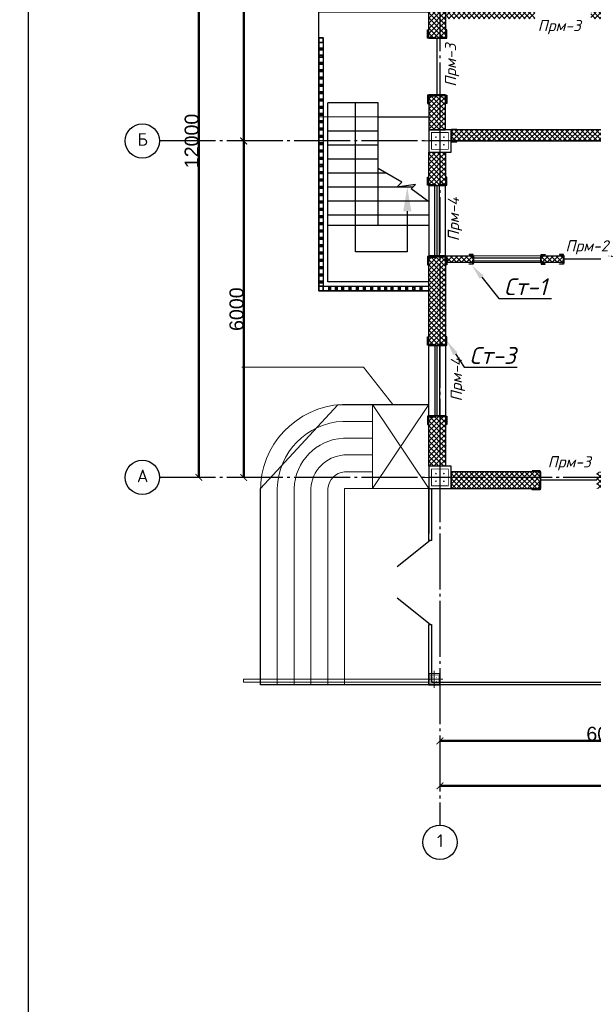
# Model space of a CAD drawing. Header units: millimetres. Extents: x -33345 to 4712671, y -3392 to 121473.
# Tile 259 of 656: x 1408564 to 1418794, y 59589 to 77148. Entities that reach past the tile are written whole.
import ezdxf
from ezdxf import colors
from ezdxf.entities.mleader import LeaderData, LeaderLine
from ezdxf.math import Vec2, Vec3

# ---------------------------------------------------------------- set-up
doc = ezdxf.new("R2010")
doc.units = ezdxf.units.MM
doc.linetypes.add('CENTER2', pattern=[28.575, 19.05, -3.175, 3.175, -3.175])
doc.linetypes.add('ГОСТ 2.303 5', pattern=[24, 20, -1.5, 1, -1.5])
for name, color, linetype, lineweight in [('0.25', 7, 'Continuous', 25), ('5   0.30', 1, 'Continuous', 30), ('Kalonna', 7, 'Continuous', 35), ('размер 0.09', 175, 'Continuous', 9)]:
    doc.layers.add(name, color=color, linetype=linetype, lineweight=lineweight)
for name, color, linetype in [('00-Axes', 1, 'CENTER2'), ('HA', 9, 'Continuous'), ('KIK-0-HSL-HTC', 7, 'Continuous')]:
    doc.layers.add(name, color=color, linetype=linetype)
doc.styles.add('ISO', font='isocpeui.ttf')
doc.styles.add('ISOCPEUR', font='isocpeui.ttf', dxfattribs={"height": 300})
doc.styles.add('ISOCPEUR_1.00', font='isocpeui.ttf')
doc.styles.get("Standard").update_dxf_attribs({"font": 'arial.ttf'})
doc.styles.add('ГОСТ 250', font='isocpeui.ttf', dxfattribs={"height": 250})
doc.dimstyles.new('ISO-25$0', dxfattribs={"dimtxt": 300, "dimasz": 200, "dimexe": 100, "dimexo": 300, "dimgap": 50, "dimtad": 1, "dimdec": 0, "dimtxsty": 'Standard', "dimblk": 'OBLIQUE', "dimcen": 250, "dimadec": 0, "dimazin": 0, "dimtfac": 1, "dimtdec": 0, "dimtmove": 0, "dimatfit": 3, "dimldrblk": 'OBLIQUE', "dimfxl": 1.25, "dimarcsym": 0})
pattern_1 = [(45, (-51557.93, -1455798.857), (-44.9012806, 44.9012806), []), (135, (-51557.93, -1455798.857), (-44.9012806, -44.9012806), [])]

# ---------------------------------------------------------------- blocks, each defined once
blk = doc.blocks.new('*U282')
at = {"layer": '0.25', "color": 7, "linetype": 'Continuous', "lineweight": 30, "ltscale": 100}
blk.add_lwpolyline([(-70619, 500), (-500, 500), (-500, 41500), (-70619, 41500), (-70619, 500)], dxfattribs=at)
blk = doc.blocks.new('column')
at = {"lineweight": 0}
for points in [[(-68, 56, -1), (-68, 86, -1)], [(68, 56, 1), (68, 86, 1)], [(-68, -56, 1), (-68, -86, 1)], [(68, -56, -1), (68, -86, -1)]]:
    blk.add_hatch(color=0, dxfattribs=at).paths.add_polyline_path(points)
at = {"color": 0, "lineweight": 0}
for p, q in [((0, 300), (0, -300)), ((300, 0), (-300, 0))]:
    blk.add_line(p, q, dxfattribs=at)
at = {"lineweight": 30}
blk.add_lwpolyline([(-200, 200), (200, 200), (200, -200), (-200, -200)], close=True, dxfattribs=at)
at = {"color": 0, "lineweight": 0, "const_width": 15}
blk.add_lwpolyline([(150, -150), (150, 150), (-150, 150), (-150, -150)], close=True, dxfattribs=at)
blk = doc.blocks.new('_ArchTick')
at = {"color": 0, "linetype": 'ByBlock', "const_width": 0.15}
blk.add_lwpolyline([(-0.5, -0.5), (0.5, 0.5)], dxfattribs=at)
blk = doc.blocks.new('*D36')
at = {"color": 0, "lineweight": -2, "transparency": 16777216}
for p, q in [((-15089, -1402), (-15089, -1401)), ((-15089, -1402), (-9089, -1402)), ((-9089, -1402), (-9089, -1401))]:
    blk.add_line(p, q, dxfattribs=at)
at = {"layer": 'Defpoints', "color": 0, "lineweight": 0, "transparency": 16777216}
for p in [(-15089, -1402), (-9089, -1402), (-9089, -1402)]:
    blk.add_point(p, dxfattribs=at)
at = {"color": 0, "lineweight": -2, "transparency": 16777216, "xscale": 120, "yscale": 120, "zscale": 120, "rotation": 180}
blk.add_blockref('_ArchTick', (-15089, -1402), dxfattribs=at)
at = {"color": 0, "lineweight": -2, "transparency": 16777216, "xscale": 120, "yscale": 120, "zscale": 120}
blk.add_blockref('_ArchTick', (-9089, -1402), dxfattribs=at)
at = {"color": 0, "lineweight": 0, "transparency": 16777216, "insert": (-12089, -1277), "char_height": 250, "attachment_point": 5}
blk.add_mtext('6000', dxfattribs=at)
blk = doc.blocks.new('_Oblique')
at = {"color": 0, "linetype": 'ByBlock', "lineweight": -2}
blk.add_line((-0.5, -0.5), (0.5, 0.5), dxfattribs=at)
blk = doc.blocks.new('*D33')
at = {"color": 0, "lineweight": -2, "transparency": 16777216}
for p, q in [((-15089, -2202), (-15089, -2201)), ((44311, -2202), (-15089, -2202)), ((44311, -2202), (44311, -2201))]:
    blk.add_line(p, q, dxfattribs=at)
at = {"layer": 'Defpoints', "color": 0, "lineweight": 0, "transparency": 16777216}
for p in [(-15089, -2202), (-15089, -2202), (44311, -2202)]:
    blk.add_point(p, dxfattribs=at)
at = {"color": 0, "lineweight": -2, "transparency": 16777216, "xscale": 120, "yscale": 120, "zscale": 120, "rotation": 180}
blk.add_blockref('_ArchTick', (-15089, -2202), dxfattribs=at)
at = {"color": 0, "lineweight": -2, "transparency": 16777216, "xscale": 120, "yscale": 120, "zscale": 120}
blk.add_blockref('_ArchTick', (44311, -2202), dxfattribs=at)
at = {"color": 0, "lineweight": 0, "transparency": 16777216, "insert": (14611, -2077), "char_height": 250, "attachment_point": 5}
blk.add_mtext('59400', dxfattribs=at)
blk = doc.blocks.new('*D34')
at = {"color": 0, "lineweight": -2, "transparency": 16777216}
for p, q in [((-18589, 9298), (-18588, 9298)), ((-18589, 3298), (-18589, 9298)), ((-18589, 3298), (-18588, 3298))]:
    blk.add_line(p, q, dxfattribs=at)
at = {"layer": 'Defpoints', "color": 0, "lineweight": 0, "transparency": 16777216}
for p in [(-18589, 9298), (-18589, 9298), (-18589, 3298)]:
    blk.add_point(p, dxfattribs=at)
at = {"color": 0, "lineweight": -2, "transparency": 16777216, "xscale": 120, "yscale": 120, "zscale": 120}
for p, rotation in [((-18589, 9298), 90), ((-18589, 3298), 270)]:
    blk.add_blockref('_ArchTick', p, dxfattribs=dict(at, rotation=rotation))
at = {"color": 0, "lineweight": 0, "transparency": 16777216, "insert": (-18715, 6298), "char_height": 250, "attachment_point": 5, "rotation": 90}
blk.add_mtext('6000', dxfattribs=at)
blk = doc.blocks.new('*D28')
at = {"color": 0, "lineweight": -2, "transparency": 16777216}
for p, q in [((-18589, 15298), (-18588, 15298)), ((-18589, 9298), (-18589, 15298)), ((-18589, 9298), (-18588, 9298))]:
    blk.add_line(p, q, dxfattribs=at)
at = {"layer": 'Defpoints', "color": 0, "lineweight": 30, "transparency": 16777216}
for p in [(-18589, 15298), (-18589, 15298), (-18589, 9298)]:
    blk.add_point(p, dxfattribs=at)
at = {"color": 0, "lineweight": -2, "transparency": 16777216, "xscale": 120, "yscale": 120, "zscale": 120}
for p, rotation in [((-18589, 15298), 90), ((-18589, 9298), 270)]:
    blk.add_blockref('_ArchTick', p, dxfattribs=dict(at, rotation=rotation))
at = {"color": 0, "lineweight": 0, "transparency": 16777216, "insert": (-18715, 12298), "char_height": 250, "attachment_point": 5, "rotation": 90}
blk.add_mtext('6000', dxfattribs=at)
blk = doc.blocks.new('*D35')
at = {"color": 0, "lineweight": -2, "transparency": 16777216}
for p, q in [((-19389, 15298), (-19388, 15298)), ((-19389, 15298), (-19389, 3298)), ((-19389, 3298), (-19388, 3298))]:
    blk.add_line(p, q, dxfattribs=at)
at = {"layer": 'Defpoints', "color": 0, "lineweight": 0, "transparency": 16777216}
for p in [(-19389, 15298), (-19389, 3298), (-19389, 3298)]:
    blk.add_point(p, dxfattribs=at)
at = {"color": 0, "lineweight": -2, "transparency": 16777216, "xscale": 120, "yscale": 120, "zscale": 120}
for p, rotation in [((-19389, 15298), 90), ((-19389, 3298), 270)]:
    blk.add_blockref('_ArchTick', p, dxfattribs=dict(at, rotation=rotation))
at = {"color": 0, "lineweight": 0, "transparency": 16777216, "insert": (-19515, 9298), "char_height": 250, "attachment_point": 5, "rotation": 90}
blk.add_mtext('12000', dxfattribs=at)
blk = doc.blocks.new('*U3545')
at = {"color": 0, "linetype": 'ByBlock', "lineweight": -2, "ltscale": 100}
blk.add_lwpolyline([(0, 0), (63, 0), (63, 2.7, 0.414214), (60.7, 5), (12, 5, -0.414214), (5, 12), (5, 60.7, 0.414214), (2.7, 63), (0, 63)], format="xyb", close=True, dxfattribs=at)
blk = doc.blocks.new('A$C0829442C')
at = {"layer": '5   0.30', "lineweight": 30, "ltscale": 200}
blk.add_line((0, 131), (0, 13.5), dxfattribs=at)
at = {"layer": '5   0.30', "lineweight": 30, "ltscale": 200, "xscale": -1, "rotation": 180}
blk.add_blockref('*U3545', (3.9, 146.4), dxfattribs=at)
at = {"layer": '5   0.30', "lineweight": 30, "ltscale": 200}
blk.add_blockref('*U3545', (3.9, 0), dxfattribs=at)
blk = doc.blocks.new('fgfggggffsss')
at = {"layer": '00-Axes', "color": 251, "linetype": 'ГОСТ 2.303 5', "ltscale": 50, "true_color": 0x636466}
for points in [[(-15089.3, 15497.8), (-15089.3, -2902.2)], [(44510.7, 9297.8), (-20089.3, 9297.8)], [(44510.7, 3297.8), (-20089.3, 3297.8)]]:
    blk.add_lwpolyline(points, dxfattribs=at)
at = {"layer": '00-Axes', "color": 219, "linetype": 'ByBlock', "ltscale": 100, "true_color": 0x642165}
for centre in [(-20395.2, 9297.8), (-20395.2, 3297.8), (-15089.3, -3208.2)]:
    blk.add_circle(centre, 306, dxfattribs=at)
at = {"layer": '00-Axes', "color": 219, "linetype": 'ByBlock', "ltscale": 100, "true_color": 0x642165, "char_height": 226.059, "attachment_point": 1, "style": 'ISOCPEUR_1.00'}
for s, insert in [('\\pxqc;{\\fISOCPEUR|b0|i0|c204|p34;Б}', (-20776.4, 9437.6)), ('\\pxqc;{\\fISOCPEUR|b0|i0|c204|p34;А}', (-20776.4, 3437.6)), ('\\pxqc;{\\fISOCPEUR|b0|i0|c204|p34;1}', (-15470.5, -3068.4))]:
    blk.add_mtext_dynamic_manual_height_columns(s, width=772.479, gutter_width=706.4, heights=[0], dxfattribs=dict(at, insert=insert))
at = {"color": 18, "lineweight": 0, "true_color": 0x000000}
for base, p1, p2, picture, middle in [((-19389.3, 3297.8), (-19389.3, 15297.8), (-19389.3, 3297.8), '*D35', (-19514.9, 9297.8)), ((-18589.3, 9297.8), (-18589.3, 3297.8), (-18589.3, 9297.8), '*D34', (-18714.9, 6297.8))]:
    dim = blk.add_linear_dim(base=base, p1=p1, p2=p2, angle=90, dimstyle='ISO-25$0', dxfattribs=at)
    dim.commit()
    dim.dimension.update_dxf_attribs({"geometry": picture, "text_midpoint": middle})
dim = blk.add_linear_dim(base=(-18589.3, 15297.8), p1=(-18589.3, 9297.8), p2=(-18589.3, 15297.8), angle=90, dimstyle='ISO-25$0', override={"dimtmove": 1}, dxfattribs=at)
dim.commit()
dim.dimension.update_dxf_attribs({"geometry": '*D28', "text_midpoint": (-18714.9, 12297.8)})
for base, p1, p2, picture, middle in [((-9089.3, -1402.2), (-15089.3, -1402.2), (-9089.3, -1402.2), '*D36', (-12089.3, -1276.6)), ((-15089.3, -2202.2), (44310.7, -2202.2), (-15089.3, -2202.2), '*D33', (14610.7, -2076.6))]:
    dim = blk.add_linear_dim(base=base, p1=p1, p2=p2, dimstyle='ISO-25$0', dxfattribs=at)
    dim.commit()
    dim.dimension.update_dxf_attribs({"geometry": picture, "text_midpoint": middle})

msp = doc.modelspace()

# ---------------------------------------------------------------- hatches: boundary and pattern name
at = {"layer": 'KIK-0-HSL-HTC', "lineweight": 0}
h = msp.add_hatch(dxfattribs=at)
h.set_pattern_fill('ANSI37', color=154, scale=20)
h.set_pattern_definition(pattern_1)
h.paths.add_polyline_path([(1416258.311, 81184.993), (1417158.311, 81184.993), (1417158.311, 80884.993), (1416258.311, 80884.993)])
h.paths.add_polyline_path([(1418408.311, 81184.993), (1419708.311, 81184.993), (1419708.311, 80884.993), (1418408.311, 80884.993)])
h.paths.add_polyline_path([(1420958.311, 81184.993), (1421858.311, 81184.993), (1421858.311, 80884.993), (1420958.311, 80884.993)])
h.paths.add_polyline_path([(1422258.311, 81184.993), (1423158.311, 81184.993), (1423158.311, 80884.993), (1422258.311, 80884.993)])
h.paths.add_polyline_path([(1424408.311, 81184.993), (1425708.311, 81184.993), (1425708.311, 80884.993), (1424408.311, 80884.993)])
h.paths.add_polyline_path([(1426958.311, 81184.993), (1427858.311, 81184.993), (1427858.311, 80884.993), (1426958.311, 80884.993)])
h.paths.add_polyline_path([(1415858.311, 79884.993), (1416158.311, 79884.993), (1416158.311, 80784.993), (1415858.311, 80784.993)])
h.paths.add_polyline_path([(1416158.311, 78634.993), (1416158.311, 76809.993), (1415858.311, 76809.993), (1415858.311, 78634.993)])
h.paths.add_polyline_path([(1416158.311, 74784.993), (1416158.311, 74184.993), (1415858.311, 74184.993), (1415858.311, 74784.993)])
h.paths.add_polyline_path([(1415858.311, 72934.993), (1416158.311, 72934.993), (1416158.311, 71334.993), (1415858.311, 71334.993)])
h.paths.add_polyline_path([(1415858.311, 70084.993), (1416158.311, 70084.993), (1416158.311, 69184.993), (1415858.311, 69184.993)])
h.paths.add_polyline_path([(1417858.311, 69084.993), (1416258.311, 69084.993), (1416258.311, 68784.993), (1417858.311, 68784.993)])
h.paths.add_polyline_path([(1419558.311, 69084.993), (1418858.311, 69084.993), (1418858.311, 68784.993), (1419558.311, 68784.993)])
h.paths.add_polyline_path([(1421258.311, 69084.993), (1420558.311, 69084.993), (1420558.311, 68784.993), (1421258.311, 68784.993)])
h.paths.add_polyline_path([(1423408.198, 69084.993), (1422258.311, 69084.993), (1422258.311, 68784.993), (1423408.198, 68784.993)])
h.paths.add_polyline_path([(1425583.311, 68784.993), (1424008.198, 68784.993), (1424008.198, 69084.993), (1425583.311, 69084.993)])
h.paths.add_polyline_path([(1427858.311, 68784.993), (1427083.311, 68784.993), (1427083.311, 69084.993), (1427858.311, 69084.993)])
h.paths.add_polyline_path([(1431158.311, 69084.993), (1430108.311, 69084.993), (1430108.311, 68784.993), (1431158.311, 68784.993)])
h.paths.add_polyline_path([(1447258.311, 69084.993), (1448158.311, 69084.993), (1448158.311, 68784.993), (1447258.311, 68784.993)])
h.paths.add_polyline_path([(1449408.311, 69084.993), (1450708.311, 69084.993), (1450708.311, 68784.993), (1449408.311, 68784.993)])
h.paths.add_polyline_path([(1451958.311, 69084.993), (1452858.311, 69084.993), (1452858.311, 68784.993), (1451958.311, 68784.993)])
h.paths.add_polyline_path([(1453908.311, 69084.993), (1453258.311, 69084.993), (1453258.311, 68784.993), (1453908.311, 68784.993)])
h.paths.add_polyline_path([(1458858.311, 69084.993), (1458208.311, 69084.993), (1458208.311, 68784.993), (1458858.311, 68784.993)])
h.paths.add_polyline_path([(1463658.311, 69084.993), (1464558.311, 69084.993), (1464558.311, 68784.993), (1463658.311, 68784.993)])
h.paths.add_polyline_path([(1465808.311, 69084.993), (1467108.311, 69084.993), (1467108.311, 68784.993), (1465808.311, 68784.993)])
h.paths.add_polyline_path([(1468358.311, 69084.993), (1469258.311, 69084.993), (1469258.311, 68784.993), (1468358.311, 68784.993)])
h.paths.add_polyline_path([(1469658.311, 69084.993), (1470558.311, 69084.993), (1470558.311, 68784.993), (1469658.311, 68784.993)])
h.paths.add_polyline_path([(1471808.311, 69084.993), (1473108.311, 69084.993), (1473108.311, 68784.993), (1471808.311, 68784.993)])
h.paths.add_polyline_path([(1474358.311, 69084.993), (1475258.311, 69084.993), (1475258.311, 68784.993), (1474358.311, 68784.993)])
h.paths.add_polyline_path([(1475358.311, 69934.993), (1475658.311, 69934.993), (1475658.311, 69184.993), (1475358.311, 69184.993)])
h.paths.add_polyline_path([(1475358.311, 72784.993), (1475658.311, 72784.993), (1475658.311, 71184.993), (1475358.311, 71184.993)])
h.paths.add_polyline_path([(1475658.311, 74784.993), (1475658.311, 74034.993), (1475358.311, 74034.993), (1475358.311, 74784.993)])
h.paths.add_polyline_path([(1475358.311, 75809.993), (1475658.311, 75809.993), (1475658.311, 75184.993), (1475358.311, 75184.993)])
h.paths.add_polyline_path([(1475358.311, 78634.993), (1475658.311, 78634.993), (1475658.311, 76809.993), (1475358.311, 76809.993)])
h.paths.add_polyline_path([(1475658.311, 80784.993), (1475658.311, 79884.993), (1475358.311, 79884.993), (1475358.311, 80784.993)])
h.paths.add_polyline_path([(1474358.311, 81184.993), (1475258.311, 81184.993), (1475258.311, 80884.993), (1474358.311, 80884.993)])
h.paths.add_polyline_path([(1471808.311, 81184.993), (1473108.311, 81184.993), (1473108.311, 80884.993), (1471808.311, 80884.993)])
h.paths.add_polyline_path([(1469658.311, 81184.993), (1470558.311, 81184.993), (1470558.311, 80884.993), (1469658.311, 80884.993)])
h.paths.add_polyline_path([(1468358.311, 81184.993), (1469258.311, 81184.993), (1469258.311, 80884.993), (1468358.311, 80884.993)])
h.paths.add_polyline_path([(1465808.311, 81184.993), (1467108.311, 81184.993), (1467108.311, 80884.993), (1465808.311, 80884.993)])
h.paths.add_polyline_path([(1463658.311, 81184.993), (1464558.311, 81184.993), (1464558.311, 80884.993), (1463658.311, 80884.993)])
h.paths.add_polyline_path([(1457958.311, 81184.993), (1458858.311, 81184.993), (1458858.311, 80884.993), (1457958.311, 80884.993)])
h.paths.add_polyline_path([(1455408.311, 81184.993), (1456708.311, 81184.993), (1456708.311, 80884.993), (1455408.311, 80884.993)])
h.paths.add_polyline_path([(1453258.311, 81184.993), (1454158.311, 81184.993), (1454158.311, 80884.993), (1453258.311, 80884.993)])
h.paths.add_polyline_path([(1451958.311, 81184.993), (1452858.311, 81184.993), (1452858.311, 80884.993), (1451958.311, 80884.993)])
h.paths.add_polyline_path([(1449408.311, 81184.993), (1450708.311, 81184.993), (1450708.311, 80884.993), (1449408.311, 80884.993)])
h.paths.add_polyline_path([(1447258.311, 81184.993), (1448158.311, 81184.993), (1448158.311, 80884.993), (1447258.311, 80884.993)])
h.paths.add_polyline_path([(1440258.311, 81184.993), (1446858.311, 81184.993), (1446858.311, 80884.993), (1440258.311, 80884.993)])
h.paths.add_polyline_path([(1438958.311, 81184.993), (1439858.311, 81184.993), (1439858.311, 80884.993), (1438958.311, 80884.993)])
h.paths.add_polyline_path([(1436408.311, 81184.993), (1437708.311, 81184.993), (1437708.311, 80884.993), (1436408.311, 80884.993)])
h.paths.add_polyline_path([(1434258.311, 81184.993), (1435158.311, 81184.993), (1435158.311, 80884.993), (1434258.311, 80884.993)])
h.paths.add_polyline_path([(1415858.311, 75809.993), (1415858.311, 75184.993), (1416158.311, 75184.993), (1416158.311, 75809.993)])
h = msp.add_hatch(dxfattribs=at)
h.set_pattern_fill('ANSI37', color=154, scale=20)
h.set_pattern_definition(pattern_1)
h.paths.add_polyline_path([(1416158.311, 77364.993), (1417748.311, 77364.993), (1417748.311, 77164.993), (1416158.311, 77164.993)])
h.paths.add_polyline_path([(1419118.311, 80884.993), (1419118.311, 77364.993), (1420608.311, 77364.993), (1420608.311, 77164.993), (1418748.311, 77164.993), (1418748.311, 77364.993), (1418998.311, 77364.993), (1418998.311, 80884.993)])
h.paths.add_polyline_path([(1421978.311, 77364.993), (1423688.311, 77364.993), (1423688.311, 77164.993), (1421608.311, 77164.993), (1421608.311, 77364.993), (1421858.311, 77364.993), (1421858.311, 80784.993), (1421978.311, 80784.993)])
h.paths.add_polyline_path([(1424958.311, 77735.437), (1424958.311, 77364.993), (1426608.311, 77364.993), (1426608.311, 77164.993), (1424688.311, 77164.993), (1424688.311, 77364.993), (1424838.311, 77364.993), (1424838.311, 77735.437)])
h.paths.add_polyline_path([(1424838.311, 80335.437), (1424838.311, 80884.993), (1424958.311, 80884.993), (1424958.311, 80335.437)])
h.paths.add_polyline_path([(1427978.311, 77364.993), (1429588.311, 77364.993), (1429588.311, 77164.993), (1427608.311, 77164.993), (1427608.311, 77364.993), (1427858.311, 77364.993), (1427858.311, 80784.993), (1427978.311, 80784.993)])
h.paths.add_polyline_path([(1430958.311, 77364.993), (1432888.311, 77364.993), (1432888.311, 77164.993), (1430588.311, 77164.993), (1430588.311, 77364.993), (1430838.311, 77364.993), (1430838.311, 80884.993), (1430958.311, 80884.993)])
h.paths.add_polyline_path([(1435598.311, 77364.993), (1435598.311, 77164.993), (1433888.311, 77164.993), (1433888.311, 77364.993)])
h.paths.add_polyline_path([(1434138.311, 77364.993), (1434258.311, 77364.993), (1434258.311, 80784.993), (1434138.311, 80784.993)])
h.paths.add_polyline_path([(1436848.311, 77364.993), (1436968.311, 77364.993), (1436968.311, 80884.993), (1436848.311, 80884.993)])
h.paths.add_polyline_path([(1436598.311, 77164.993), (1436598.311, 77364.993), (1438608.311, 77364.993), (1438608.311, 77164.993)])
h.paths.add_polyline_path([(1439958.311, 77364.993), (1439958.311, 77164.993), (1439608.311, 77164.993), (1439608.311, 77364.993)])
h.paths.add_polyline_path([(1421958.311, 72164.993), (1421958.311, 72284.993), (1420643.311, 72284.993), (1420643.311, 73504.993), (1420938.311, 73504.993), (1420938.311, 73624.993), (1420643.311, 73624.993), (1420643.311, 74984.993), (1420523.311, 74984.993), (1420523.311, 73624.993), (1420403.311, 73624.993), (1420403.311, 73504.993), (1420523.311, 73504.993), (1420523.311, 72284.993), (1419308.311, 72284.993), (1419308.311, 73504.993), (1419603.311, 73504.993), (1419603.311, 73624.993), (1419308.311, 73624.993), (1419308.311, 74984.993), (1419188.311, 74984.993), (1419188.311, 69084.993), (1419308.311, 69084.993), (1419308.311, 72164.993)])
h.paths.add_polyline_path([(1419573.311, 75184.993), (1416258.311, 75184.993), (1416258.311, 74984.993), (1419573.311, 74984.993)])
h.paths.add_polyline_path([(1420908.311, 75184.993), (1420373.311, 75184.993), (1420373.311, 74984.993), (1420908.311, 74984.993)])
h.paths.add_polyline_path([(1421708.311, 74984.993), (1421858.311, 74984.993), (1421858.311, 75184.993), (1421708.311, 75184.993)])
h.paths.add_polyline_path([(1423358.311, 75184.993), (1423358.311, 74984.993), (1422258.311, 74984.993), (1422258.311, 75184.993)])
h.paths.add_polyline_path([(1422158.311, 73624.993), (1422158.311, 73504.993), (1422646.676, 73504.993), (1422646.676, 73624.993)])
h.paths.add_polyline_path([(1421958.311, 73624.993), (1421738.311, 73624.993), (1421738.311, 73504.993), (1421958.311, 73504.993)], flags=17)
h.paths.add_polyline_path([(1417858.311, 72934.993), (1418268.311, 72934.993), (1418268.311, 72814.993), (1417858.311, 72814.993)])
h.paths.add_polyline_path([(1419068.311, 72934.993), (1419188.311, 72934.993), (1419188.311, 72814.993), (1419068.311, 72814.993)])
h.paths.add_polyline_path([(1416658.311, 72814.993), (1416158.311, 72814.993), (1416158.311, 72934.993), (1416658.311, 72934.993)])
h.paths.add_polyline_path([(1419458.311, 70384.993), (1419308.311, 70384.993), (1419308.311, 70504.993), (1419458.311, 70504.993)], flags=17)
h.paths.add_polyline_path([(1421958.311, 70504.993), (1420458.311, 70504.993), (1420458.311, 70384.993), (1421958.311, 70384.993)], flags=17)
h.paths.add_polyline_path([(1422158.311, 70504.993), (1422158.311, 70384.993), (1422448.311, 70384.993), (1422448.311, 70504.993)])
h.paths.add_polyline_path([(1424458.311, 70504.993), (1424458.311, 70384.993), (1424608.311, 70384.993), (1424608.311, 70504.993)])
h.paths.add_polyline_path([(1424728.311, 69084.993), (1424608.311, 69084.993), (1424608.311, 74984.993), (1424728.311, 74984.993)])
h.paths.add_polyline_path([(1424468.311, 73504.993), (1424468.311, 73624.993), (1424608.311, 73624.993), (1424608.311, 73504.993)], flags=17)
h.paths.add_polyline_path([(1424358.311, 74984.993), (1424358.311, 75184.993), (1427858.311, 75184.993), (1427858.311, 74984.993)])
h.paths.add_polyline_path([(1427978.311, 74784.993), (1427978.311, 69184.993), (1427858.311, 69184.993), (1427858.311, 74784.993)])
h.paths.add_polyline_path([(1431158.311, 74984.993), (1431158.311, 69084.993), (1431038.311, 69084.993), (1431038.311, 74984.993)])
h.paths.add_polyline_path([(1433858.311, 75184.993), (1433858.311, 74984.993), (1430288.646, 74984.993), (1430288.646, 75184.993)])
h.paths.add_polyline_path([(1428258.311, 75184.993), (1429288.646, 75184.993), (1429288.646, 74984.993), (1428258.311, 74984.993)])
h.paths.add_polyline_path([(1450588.311, 80884.993), (1450708.311, 80884.993), (1450708.311, 77364.994), (1450588.311, 77364.994)])
h.paths.add_polyline_path([(1450958.311, 77164.993), (1448508.311, 77164.993), (1448508.311, 77364.994), (1450958.311, 77364.994)])
h.paths.add_polyline_path([(1447508.311, 77164.993), (1447158.311, 77164.993), (1447158.311, 77365.994), (1447508.311, 77365.994)])
h.paths.add_polyline_path([(1456958.311, 77164.993), (1451958.311, 77164.993), (1451958.311, 77364.994), (1456958.311, 77364.994)])
h.paths.add_polyline_path([(1456588.311, 80884.993), (1456708.311, 80884.993), (1456708.311, 77364.994), (1456588.311, 77364.994)])
h.paths.add_polyline_path([(1463628.311, 77164.993), (1457958.311, 77164.993), (1457958.311, 77364.993), (1463628.311, 77364.994)])
h.paths.add_polyline_path([(1463258.311, 80784.993), (1463378.311, 80784.993), (1463378.311, 77364.994), (1463258.311, 77364.994)])
h.paths.add_polyline_path([(1469628.311, 77164.993), (1464628.311, 77164.993), (1464628.311, 77364.994), (1469628.311, 77364.994)])
h.paths.add_polyline_path([(1456358.311, 75184.993), (1458858.311, 75184.993), (1458858.311, 74984.993), (1456358.311, 74984.993)])
h.paths.add_polyline_path([(1459508.311, 74984.993), (1459258.311, 74984.993), (1459258.311, 75184.993), (1459508.311, 75184.993)])
h.paths.add_polyline_path([(1460508.311, 75184.993), (1463258.311, 75184.993), (1463258.311, 74984.993), (1460508.311, 74984.993)])
h.paths.add_polyline_path([(1465958.311, 75184.993), (1465958.311, 74984.993), (1463658.311, 74984.993), (1463658.311, 75184.993)])
h.paths.add_polyline_path([(1458858.311, 74784.993), (1459058.311, 74784.993), (1459058.311, 69184.993), (1458858.311, 69184.993)])
h.paths.add_polyline_path([(1461908.316, 73144.993), (1463308.311, 73144.993), (1463308.311, 73024.993), (1461908.316, 73024.993)])
h.paths.add_polyline_path([(1461908.316, 71824.993), (1463308.311, 71824.993), (1463308.311, 71704.993), (1461908.316, 71704.993)])
h.paths.add_polyline_path([(1461908.316, 70504.993), (1463308.311, 70504.993), (1463308.311, 70384.993), (1461908.316, 70384.993)])
h.paths.add_polyline_path([(1461788.316, 72774.993), (1461788.316, 73294.993), (1461908.316, 73294.993), (1461908.316, 72774.993)])
h.paths.add_polyline_path([(1461788.316, 71454.993), (1461788.316, 71974.993), (1461908.316, 71974.993), (1461908.316, 71454.993)])
h.paths.add_polyline_path([(1461788.316, 70134.993), (1461788.316, 70654.993), (1461908.316, 70654.993), (1461908.316, 70134.993)])
h.paths.add_polyline_path([(1461908.316, 74534.993), (1463308.311, 74534.993), (1463308.311, 74434.993), (1461908.316, 74434.993)])
h.paths.add_polyline_path([(1461788.316, 74094.993), (1461788.316, 74984.993), (1461908.316, 74984.993), (1461908.316, 74094.993)])
h.paths.add_polyline_path([(1461908.316, 69334.993), (1461908.316, 69084.993), (1461788.316, 69084.993), (1461788.316, 69334.993)])
h.paths.add_polyline_path([(1466958.311, 75184.993), (1469258.311, 75184.993), (1469258.311, 74984.993), (1466958.311, 74984.993)])
h.paths.add_polyline_path([(1471958.311, 74984.993), (1469658.311, 74984.993), (1469658.311, 75184.993), (1471958.311, 75184.993)])
h.paths.add_polyline_path([(1469258.311, 74784.993), (1469378.311, 74784.993), (1469378.311, 69184.993), (1469258.311, 69184.993)])
h.paths.add_polyline_path([(1472958.311, 75184.993), (1475258.311, 75184.993), (1475258.311, 74984.993), (1472958.311, 74984.993)])
h.paths.add_polyline_path([(1470628.311, 77364.994), (1475358.311, 77364.994), (1475358.311, 77164.993), (1470628.311, 77164.993)])
h.paths.add_polyline_path([(1469258.311, 80784.993), (1469378.311, 80784.993), (1469378.311, 77364.994), (1469258.311, 77364.994)])
edge = h.paths.add_edge_path()
edge.add_line((1422158.311, 72164.993), (1423488.311, 72164.993))
edge.add_line((1423488.311, 72164.993), (1423488.311, 70504.993))
edge.add_line((1423488.311, 70504.993), (1423248.311, 70504.993))
edge.add_line((1423248.311, 70504.993), (1423248.311, 70384.993))
edge.add_line((1423248.311, 70384.993), (1423658.311, 70384.993))
edge.add_line((1423658.311, 70384.993), (1423658.311, 70504.993))
edge.add_line((1423658.311, 70504.993), (1423608.311, 70504.993))
edge.add_line((1423608.311, 70504.993), (1423608.311, 72164.993))
edge.add_line((1423608.311, 72164.993), (1424608.311, 72164.993))
edge.add_line((1424608.311, 72164.993), (1424608.311, 72284.993))
edge.add_line((1424608.311, 72284.993), (1423608.311, 72284.993))
edge.add_line((1423608.311, 72284.993), (1423608.311, 73504.993))
edge.add_line((1423608.311, 73504.993), (1423668.311, 73504.993))
edge.add_line((1423668.311, 73504.993), (1423668.311, 73624.993))
edge.add_line((1423668.311, 73624.993), (1423446.676, 73624.993))
edge.add_line((1423446.676, 73624.993), (1423446.676, 73504.993))
edge.add_line((1423446.676, 73504.993), (1423488.311, 73504.993))
edge.add_line((1423488.311, 73504.993), (1423488.311, 72284.993))
edge.add_line((1423488.311, 72284.993), (1422158.311, 72284.993))

# ---------------------------------------------------------------- linework, layer by layer
at = {"color": 6, "lineweight": 30}
for p, q in [((1416008.311, 75809.993), (1416008.312, 76809.993)), ((1416008.312, 72934.993), (1416008.313, 74184.993)), ((1419068.311, 72874.993), (1418268.311, 72874.994)), ((1416008.311, 70084.993), (1416008.311, 71334.993)), ((1418858.311, 68934.993), (1417858.311, 68934.993))]:
    msp.add_line(p, q, dxfattribs=at)
for p, q in [((1414958.311, 75662.493), (1414058.311, 75662.493)), ((1414058.311, 72474.993), (1414058.311, 75662.493)), ((1414058.311, 72474.993), (1414058.311, 75662.493)), ((1414958.311, 73474.993), (1414958.311, 75662.493)), ((1414958.311, 75162.493), (1414058.311, 75162.493)), ((1414958.311, 74912.493), (1414058.311, 74912.493)), ((1414958.311, 74662.493), (1414058.311, 74662.493)), ((1415102.442, 74412.493), (1414058.311, 74412.493)), ((1415291.744, 74162.493), (1414058.311, 74162.493)), ((1415577.88, 74162.493), (1415294.82, 74162.493)), ((1415858.311, 73912.493), (1414058.311, 73912.493)), ((1415858.311, 73662.493), (1414058.311, 73662.493)), ((1415858.311, 73474.993), (1414058.311, 73474.993)), ((1415858.311, 72474.993), (1414058.311, 72474.993)), ((1415858.311, 72474.993), (1414058.311, 72474.993))]:
    msp.add_line(p, q)
at = {"color": 5}
for p, q in [((1415968.311, 72934.993), (1415968.311, 74184.993)), ((1416048.311, 72934.993), (1416048.311, 74184.993)), ((1415968.311, 71334.993), (1415968.311, 70084.993)), ((1416048.311, 71334.993), (1416048.311, 70084.993))]:
    msp.add_line(p, q, dxfattribs=at)
at = {"color": 18, "true_color": 0x000000}
msp.add_lwpolyline([(1440258.311, 68784.993), (1435783.311, 68784.993), (1435783.311, 66784.993), (1428583.311, 66784.993), (1428583.311, 65284.993), (1412858.311, 65284.993), (1412858.311, 68784.993), (1414239.413, 70279.132), (1415858.313, 70284.993), (1415858.311, 72314.993), (1413898.311, 72314.993), (1413898.311, 78784.993), (1415858.311, 78784.993), (1415858.311, 81184.993), (1475658.311, 81184.993)], dxfattribs=at)
at = {"lineweight": 0}
for points in [[(1413898.311, 78784.993), (1413898.311, 72314.993), (1415858.311, 72314.993)], [(1415858.311, 77284.993), (1413898.311, 77284.993), (1413898.311, 75412.493), (1414058.311, 75412.493)]]:
    msp.add_lwpolyline(points, dxfattribs=at)
for points in [[(1413978.311, 76822.493), (1413898.311, 76822.493), (1413898.311, 72314.993), (1415858.311, 72314.993)], [(1413978.311, 76742.493), (1413978.311, 72394.993), (1415858.311, 72394.993)], [(1415476.471, 73730.493), (1415476.471, 73010.581), (1414551.054, 73010.581), (1414551.054, 75662.493)], [(1415858.311, 73896.878), (1415545.82, 74130.433), (1415622.655, 74207.268), (1415291.257, 74162.007), (1415382.069, 74252.819), (1414958.311, 74494.796)]]:
    msp.add_lwpolyline(points)
at = {"color": 8, "lineweight": 20}
for points in [[(1415858.311, 73912.493), (1415858.311, 72314.993), (1413898.311, 72314.993), (1413898.311, 76822.493), (1413978.311, 76822.493)], [(1415858.311, 74984.993), (1415858.311, 74984.993)]]:
    msp.add_lwpolyline(points, dxfattribs=at)
at = {"lineweight": 20}
for points in [[(1414058.311, 75412.493), (1414958.311, 75412.493)], [(1415858.311, 68784.993), (1415858.311, 67984.993)]]:
    msp.add_lwpolyline(points, dxfattribs=at)
at = {"lineweight": 30}
for points in [[(1414958.311, 75412.493), (1415858.311, 75412.493)], [(1415858.311, 68784.993), (1415858.311, 67984.993)]]:
    msp.add_lwpolyline(points, dxfattribs=at)
for points in [[(1416158.311, 72934.993), (1416158.311, 74184.993), (1415858.311, 74184.993), (1415858.311, 72934.993)], [(1416158.311, 71334.993), (1416158.311, 70084.993), (1415858.311, 70084.993), (1415858.311, 71334.993)]]:
    msp.add_lwpolyline(points, close=True)
at = {"color": 18, "lineweight": 0, "true_color": 0x000000}
for points in [[(1416658.311, 72934.993), (1417858.311, 72934.993), (1417858.311, 72814.993), (1416658.311, 72814.993)], [(1414858.311, 68784.993), (1415858.311, 68784.993), (1415858.311, 70284.993), (1414858.311, 70284.993)], [(1412558.311, 65384.993), (1415858.311, 65384.993), (1415858.311, 65334.993), (1412558.311, 65334.993)]]:
    msp.add_lwpolyline(points, close=True, dxfattribs=at)
at = {"color": 5}
for points in [[(1416658.311, 72899.993), (1417858.311, 72899.993)], [(1416658.311, 72849.993), (1417858.311, 72849.993)]]:
    msp.add_lwpolyline(points, dxfattribs=at)
at = {"color": 18, "lineweight": 0, "true_color": 0x000000}
for points in [[(1415219.613, 70284.993), (1414698.152, 70952.477), (1412526.683, 70952.477)], [(1414858.309, 70284.993), (1414321.959, 70284.993)], [(1414858.311, 70284.99), (1415858.311, 68784.993)], [(1415858.311, 70284.99), (1414858.311, 68785.032)], [(1414858.309, 69984.993), (1414328.9, 69984.993)], [(1414858.309, 69684.993), (1414336.753, 69684.993)], [(1414858.309, 69384.993), (1414346.012, 69384.993)], [(1414858.309, 69084.993), (1414357.901, 69084.993)], [(1412858.311, 65284.993), (1412858.311, 68784.993)], [(1413158.311, 65284.993), (1413158.311, 68784.993)], [(1413458.311, 65284.993), (1413458.311, 68784.993)], [(1413758.311, 65284.993), (1413758.311, 68784.993)], [(1414058.311, 65284.993), (1414058.311, 68784.993)], [(1414358.311, 65284.993), (1414358.311, 68784.993)], [(1414358.311, 68784.993), (1414858.311, 68784.993)], [(1415858.311, 65284.993), (1412858.311, 65284.993)]]:
    msp.add_lwpolyline(points, dxfattribs=at)
at = {"color": 5, "lineweight": 30}
for points in [[(1415858.311, 67859.993), (1415858.311, 68784.993), (1415908.311, 68784.993), (1415908.311, 67859.993)], [(1415908.311, 66359.993), (1415908.311, 65334.993), (1422058.311, 65334.993), (1422058.311, 65284.993), (1415858.311, 65284.993), (1415858.311, 66359.993)]]:
    msp.add_lwpolyline(points, close=True, dxfattribs=at)
for points in [[(1415883.311, 67859.993), (1415298.364, 67390.592)], [(1415883.311, 66359.993), (1415298.364, 66829.394)]]:
    msp.add_lwpolyline(points, dxfattribs=at)
at = {"color": 18, "lineweight": 0, "true_color": 0x000000}
for radius, start, end in [(1532.298, 92.5141849, 180.7171016), (1232.298, 92.803622, 178.5667515), (932.298, 93.223398, 178.105405), (632.298, 93.9143317, 177.2058969), (332.298, 95.3295239, 174.6778226)]:
    msp.add_arc((1414389.176, 68754.171), radius, start, end, dxfattribs=at)
at = {"lineweight": 25}
msp.add_solid([(1415548.471, 73730.493), (1415476.471, 74162.493), (1415404.471, 73730.493)], dxfattribs=at)
at = {"layer": 'HA', "color": 250, "lineweight": 30, "ltscale": 100}
for points in [[(1416158.311, 78634.993), (1416158.311, 76809.993), (1415858.311, 76809.993), (1415858.311, 78634.993)], [(1419573.311, 75184.993), (1416258.311, 75184.993), (1416258.311, 74984.993), (1419573.311, 74984.993)], [(1416158.311, 74784.993), (1416158.311, 74184.993), (1415858.311, 74184.993), (1415858.311, 74784.993)], [(1415858.311, 72934.993), (1416158.311, 72934.993), (1416158.311, 71334.993), (1415858.311, 71334.993)], [(1415858.311, 70084.993), (1416158.311, 70084.993), (1416158.311, 69184.993), (1415858.311, 69184.993)], [(1417858.311, 69084.993), (1416258.311, 69084.993), (1416258.311, 68784.993), (1417858.311, 68784.993)]]:
    msp.add_lwpolyline(points, close=True, dxfattribs=at)
for points in [[(1415858.311, 75809.993), (1415858.311, 75184.993), (1416158.311, 75184.993), (1416158.311, 75809.993), (1415858.311, 75809.993), (1415858.311, 75184.993)], [(1416658.311, 72814.993), (1416158.311, 72814.993), (1416158.311, 72934.993), (1416658.311, 72934.993), (1416658.311, 72814.993)], [(1417858.311, 72934.993), (1418268.311, 72934.993), (1418268.311, 72814.993), (1417858.311, 72814.993), (1417858.311, 72934.993)]]:
    msp.add_lwpolyline(points, dxfattribs=at)
at = {"layer": 'Kalonna'}
for points in [[(1413978.311, 76742.493), (1413898.311, 76742.493), (1413898.311, 76822.493), (1413978.311, 76822.493)], [(1413913.311, 76642.493), (1413963.311, 76642.493), (1413963.311, 76612.493), (1413913.311, 76612.493)], [(1413913.311, 76512.493), (1413963.311, 76512.493), (1413963.311, 76482.493), (1413913.311, 76482.493)], [(1413913.311, 76382.493), (1413963.311, 76382.493), (1413963.311, 76352.493), (1413913.311, 76352.493)], [(1413913.311, 76252.493), (1413963.311, 76252.493), (1413963.311, 76222.493), (1413913.311, 76222.493)], [(1413913.311, 76122.493), (1413963.311, 76122.493), (1413963.311, 76092.493), (1413913.311, 76092.493)], [(1413913.311, 75992.493), (1413963.311, 75992.493), (1413963.311, 75962.493), (1413913.311, 75962.493)], [(1413913.311, 75862.493), (1413963.311, 75862.493), (1413963.311, 75832.493), (1413913.311, 75832.493)], [(1413913.311, 75732.493), (1413963.311, 75732.493), (1413963.311, 75702.493), (1413913.311, 75702.493)], [(1413913.311, 75602.493), (1413963.311, 75602.493), (1413963.311, 75572.493), (1413913.311, 75572.493)], [(1413913.311, 75472.493), (1413963.311, 75472.493), (1413963.311, 75442.493), (1413913.311, 75442.493)], [(1413913.311, 75342.493), (1413963.311, 75342.493), (1413963.311, 75312.493), (1413913.311, 75312.493)], [(1413913.311, 75212.493), (1413963.311, 75212.493), (1413963.311, 75182.493), (1413913.311, 75182.493)], [(1413913.311, 75082.493), (1413963.311, 75082.493), (1413963.311, 75052.493), (1413913.311, 75052.493)], [(1413913.311, 74952.493), (1413963.311, 74952.493), (1413963.311, 74922.493), (1413913.311, 74922.493)], [(1413913.311, 74822.493), (1413963.311, 74822.493), (1413963.311, 74792.493), (1413913.311, 74792.493)], [(1413913.311, 74692.493), (1413963.311, 74692.493), (1413963.311, 74662.493), (1413913.311, 74662.493)], [(1413913.311, 74562.493), (1413963.311, 74562.493), (1413963.311, 74532.493), (1413913.311, 74532.493)], [(1413913.311, 74432.493), (1413963.311, 74432.493), (1413963.311, 74402.493), (1413913.311, 74402.493)], [(1413913.311, 74302.493), (1413963.311, 74302.493), (1413963.311, 74272.493), (1413913.311, 74272.493)], [(1413913.311, 74172.493), (1413963.311, 74172.493), (1413963.311, 74142.493), (1413913.311, 74142.493)], [(1413913.311, 74042.493), (1413963.311, 74042.493), (1413963.311, 74012.493), (1413913.311, 74012.493)], [(1413913.311, 73912.493), (1413963.311, 73912.493), (1413963.311, 73882.493), (1413913.311, 73882.493)], [(1413913.311, 73782.493), (1413963.311, 73782.493), (1413963.311, 73752.493), (1413913.311, 73752.493)], [(1413913.311, 73652.493), (1413963.311, 73652.493), (1413963.311, 73622.493), (1413913.311, 73622.493)], [(1413913.311, 73522.493), (1413963.311, 73522.493), (1413963.311, 73492.493), (1413913.311, 73492.493)], [(1413913.311, 73392.493), (1413963.311, 73392.493), (1413963.311, 73362.493), (1413913.311, 73362.493)], [(1413913.311, 73262.493), (1413963.311, 73262.493), (1413963.311, 73232.493), (1413913.311, 73232.493)], [(1413913.311, 73132.493), (1413963.311, 73132.493), (1413963.311, 73102.493), (1413913.311, 73102.493)], [(1413913.311, 73002.493), (1413963.311, 73002.493), (1413963.311, 72972.493), (1413913.311, 72972.493)], [(1413913.311, 72872.493), (1413963.311, 72872.493), (1413963.311, 72842.493), (1413913.311, 72842.493)], [(1413913.311, 72742.493), (1413963.311, 72742.493), (1413963.311, 72712.493), (1413913.311, 72712.493)], [(1413913.311, 72612.493), (1413963.311, 72612.493), (1413963.311, 72582.493), (1413913.311, 72582.493)], [(1413978.311, 72394.993), (1413898.311, 72394.993), (1413898.311, 72314.993), (1413978.311, 72314.993)], [(1413913.311, 72482.493), (1413963.311, 72482.493), (1413963.311, 72452.493), (1413913.311, 72452.493)], [(1414078.311, 72379.993), (1414078.311, 72329.993), (1414108.311, 72329.993), (1414108.311, 72379.993)], [(1414196.906, 72379.993), (1414196.906, 72329.993), (1414226.906, 72329.993), (1414226.906, 72379.993)], [(1414308.311, 72379.993), (1414308.311, 72329.993), (1414338.311, 72329.993), (1414338.311, 72379.993)], [(1414438.311, 72379.993), (1414438.311, 72329.993), (1414468.311, 72329.993), (1414468.311, 72379.993)], [(1414568.311, 72379.993), (1414568.311, 72329.993), (1414598.311, 72329.993), (1414598.311, 72379.993)], [(1414698.311, 72379.993), (1414698.311, 72329.993), (1414728.311, 72329.993), (1414728.311, 72379.993)], [(1414828.311, 72379.993), (1414828.311, 72329.993), (1414858.311, 72329.993), (1414858.311, 72379.993)], [(1414958.311, 72379.993), (1414958.311, 72329.993), (1414988.311, 72329.993), (1414988.311, 72379.993)], [(1415076.906, 72379.993), (1415076.906, 72329.993), (1415106.906, 72329.993), (1415106.906, 72379.993)], [(1415188.311, 72379.993), (1415188.311, 72329.993), (1415218.311, 72329.993), (1415218.311, 72379.993)], [(1415318.311, 72379.993), (1415318.311, 72329.993), (1415348.311, 72329.993), (1415348.311, 72379.993)], [(1415448.311, 72379.993), (1415448.311, 72329.993), (1415478.311, 72329.993), (1415478.311, 72379.993)], [(1415578.311, 72379.993), (1415578.311, 72329.993), (1415608.311, 72329.993), (1415608.311, 72379.993)], [(1415708.311, 72379.993), (1415708.311, 72329.993), (1415738.311, 72329.993), (1415738.311, 72379.993)]]:
    msp.add_lwpolyline(points, close=True, dxfattribs=at)

# ---------------------------------------------------------------- block references
at = {"color": 244, "lineweight": 50, "true_color": 0x991b1e}
msp.add_blockref('fgfggggffsss', (1431147.599, 65687.242), dxfattribs=at)
at = {"xscale": -1, "rotation": 270}
for p in [(1416058.311, 74984.993), (1416058.311, 68984.993)]:
    msp.add_blockref('column', p, dxfattribs=at)
at = {"xscale": -0.5, "yscale": 0.5, "zscale": 0.5, "rotation": 270}
msp.add_blockref('column', (1415958.311, 65384.993), dxfattribs=at)
at = {"layer": '0.25', "ltscale": 100, "transparency": 33554687}
msp.add_blockref('*U282', (1479336.843, 44501.326), dxfattribs=at)
at = {"layer": 'размер 0.09', "lineweight": 30, "ltscale": 200}
for p, xscale, yscale, zscale, rotation in [((1415838.435, 76809.993), -2.351013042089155, 2.351013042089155, 2.351013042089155, 269.9999551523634), ((1415838.435, 75809.993), 2.351013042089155, 2.351013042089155, 2.351013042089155, 270.0000448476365), ((1416258.311, 75197.491), -1.556924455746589, 1.556924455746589, 1.556924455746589, 179.9999551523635), ((1415838.436, 74184.993), -2.351013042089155, 2.351013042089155, 2.351013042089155, 269.9999551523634), ((1415838.436, 72934.993), 2.351013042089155, 2.351013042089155, 2.351013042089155, 270.0000448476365), ((1416658.311, 72789.315), -1.185761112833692, 1.185761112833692, 1.185761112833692, 359.9999551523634), ((1417858.311, 72789.315), 1.185761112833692, 1.185761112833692, 1.185761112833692, 4.484763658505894e-05), ((1418268.311, 72789.315), -1.185761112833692, 1.185761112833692, 1.185761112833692, 359.9999551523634), ((1415838.436, 71334.993), -2.351013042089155, 2.351013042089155, 2.351013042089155, 269.9999551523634), ((1415838.436, 70084.993), 2.351013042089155, 2.351013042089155, 2.351013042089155, 270.0000448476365), ((1417858.311, 69104.869), 2.351013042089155, 2.351013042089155, 2.351013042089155, 180.0000448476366)]:
    msp.add_blockref('A$C0829442C', p, dxfattribs=dict(at, xscale=xscale, yscale=yscale, zscale=zscale, rotation=rotation))

# ---------------------------------------------------------------- texts
at = {"transparency": 33554687, "char_height": 200, "attachment_point": 1, "style": 'ГОСТ 250'}
for s, insert in [('{\\C5;Прм-3}', (1417802.239, 77142.587)), ('Прм-2', (1418296.611, 73214.786)), ('{\\C5;Прм-3}', (1417980.387, 69363.16))]:
    msp.add_mtext_dynamic_manual_height_columns(s, width=5615.66788, gutter_width=1250, heights=[260], dxfattribs=dict(at, insert=insert))
at = {"transparency": 33554687, "char_height": 200, "attachment_point": 1, "rotation": 90, "style": 'ГОСТ 250'}
for s, insert in [('{\\C5;Прм-3}', (1416148.481, 75951.273)), ('{\\C6;Прм-4}', (1416198.953, 73198.656)), ('{\\C6;Прм-4}', (1416250.726, 70339.736))]:
    msp.add_mtext_dynamic_manual_height_columns(s, width=5615.66788, gutter_width=1250, heights=[260], dxfattribs=dict(at, insert=insert))
at = {"insert": (351439.431, 62275.551), "char_height": 500, "width": 9875.6458, "attachment_point": 1, "style": 'ISO'}
msp.add_mtext('\\pi4343.31532;{\\LА-А\\P\\pi0;Армирование приямка. M 1:20}', dxfattribs=at)

# ---------------------------------------------------------------- leaders
at = {"transparency": 33554687}
ml = msp.add_multileader_mtext('Standard', dxfattribs=at)
ml.set_content('Ст-1', color=256, style='ISOCPEUR')
ml.set_leader_properties(color=256)
ml.build(insert=Vec2(0, 0))
ml.multileader.update_dxf_attribs({"text_left_attachment_type": 6, "text_right_attachment_type": 6, "dogleg_length": 1.827, "arrow_head_size": 274.097})
ctx = ml.context
ctx.base_point, ctx.char_height, ctx.arrow_head_size, ctx.landing_gap_size, ctx.plane_origin = Vec3(1417110.151, 72175.98), 300, 274.097, 91.366, Vec3(1416631.031, 72766.787)
ctx.left_attachment, ctx.right_attachment = 6, 6
notes = []
notes.append((ctx, [(0, (1, 1, 0), (1417108.324, 72175.98), (1, 0), 1.827, [(0, [(1416631.031, 72766.787)], 0, [])])]))
ctx.mtext.insert, ctx.mtext.flow_direction = Vec3(1417201.517, 72535.98), 5
ml = msp.add_multileader_mtext('Standard', dxfattribs=at)
ml.set_content('Ст-3', color=256, style='ISOCPEUR')
ml.set_leader_properties(color=256)
ml.build(insert=Vec2(0, 0))
ml.multileader.update_dxf_attribs({"text_left_attachment_type": 6, "text_right_attachment_type": 6, "dogleg_length": 1.827, "arrow_head_size": 274.097})
ctx = ml.context
ctx.base_point, ctx.char_height, ctx.arrow_head_size, ctx.landing_gap_size, ctx.plane_origin = Vec3(1416494.554, 70949.351), 300, 274.097, 91.366, Vec3(1415920.358, 72428.697)
ctx.left_attachment, ctx.right_attachment = 6, 6
notes.append((ctx, [(0, (1, 1, 0), (1416492.727, 70949.351), (1, 0), 1.827, [(0, [(1416182.656, 71418.118)], 0, [])])]))
ctx.mtext.insert, ctx.mtext.flow_direction = Vec3(1416585.92, 71309.351), 5
for ctx, leaders in notes:
    for number, flags, end, landing, length, lines in leaders:
        leader = LeaderData()
        leader.index, (leader.has_last_leader_line, leader.has_dogleg_vector, leader.attachment_direction) = number, flags
        leader.last_leader_point, leader.dogleg_vector, leader.dogleg_length = Vec3(end), Vec3(landing), length
        for number, points, colour, breaks in lines:
            line = LeaderLine()
            line.index, line.vertices, line.color, line.breaks = number, Vec3.list(points), colors.encode_raw_color(colour), breaks
            leader.lines.append(line)
        ctx.leaders.append(leader)

doc.saveas('drawing.dxf')
